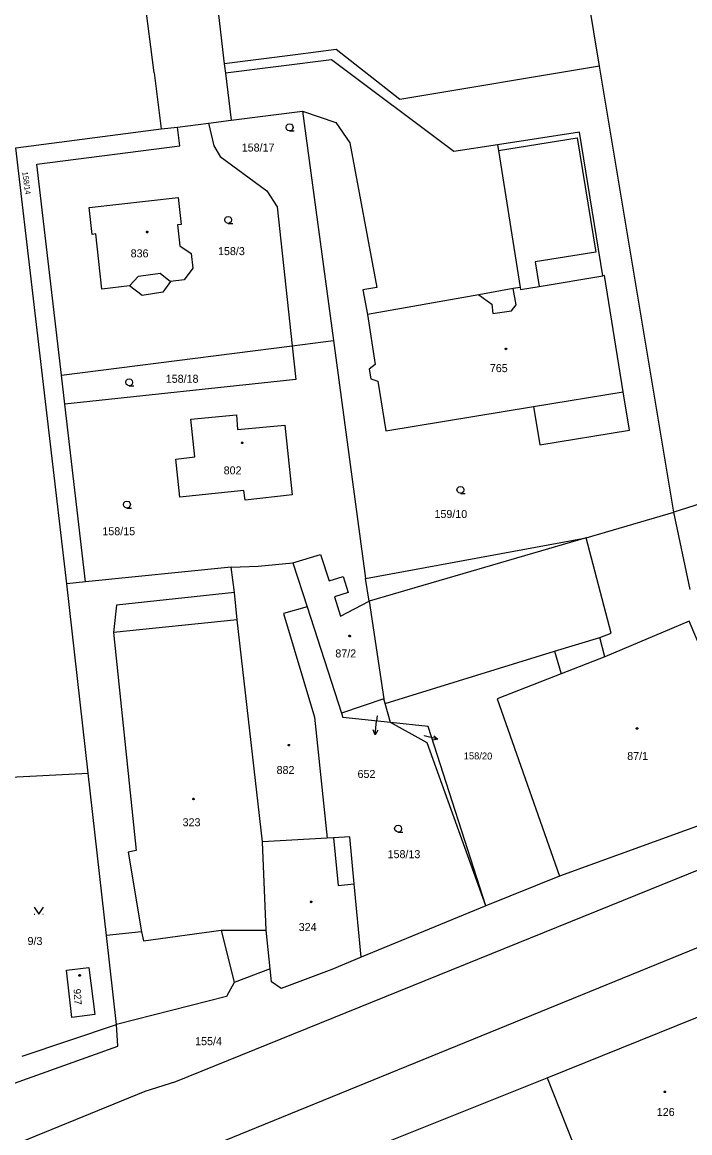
# Model space of a CAD drawing. Extents: x -757994 to -755874, y -1047691 to -1046119.
# Drawn here: x -757026.1 to -756955.2, y -1047017.6 to -1046899.6 of the extents above; entities that cross this region are included whole.
import ezdxf

# ---------------------------------------------------------------- set-up
doc = ezdxf.new("R2010")
doc.units = 0
doc.layers.add('katastrální mapa', color=7, linetype='Continuous')

msp = doc.modelspace()

# ---------------------------------------------------------------- linework, layer by layer
at = {"layer": 'katastrální mapa'}
for p, q in [((-757012.11, -1046905.01), (-757015.61, -1046877.73)), ((-757006.68, -1046886.48), (-757004.67, -1046904.05)), ((-756964.8, -1046904.31), (-756966.32, -1046895.21)), ((-756992.77, -1046902.53), (-756997.08, -1046903.08)), ((-756986.01, -1046907.85), (-756992.77, -1046902.53)), ((-756997.08, -1046903.08), (-757004.67, -1046904.05)), ((-756993.28, -1046903.61), (-757004.54, -1046905.04)), ((-756980.26, -1046913.34), (-756993.28, -1046903.61)), ((-757012.11, -1046905.01), (-757011.35, -1046910.96)), ((-757004.67, -1046904.05), (-757004.54, -1046905.04)), ((-757004.54, -1046905.04), (-757003.91, -1046910.03)), ((-756964.8, -1046904.31), (-756986.01, -1046907.85)), ((-756956.91, -1046951.66), (-756964.8, -1046904.31)), ((-757003.91, -1046910.03), (-756996.35, -1046909.09)), ((-756996.35, -1046909.09), (-756993.06, -1046933.42)), ((-756996.35, -1046909.09), (-756992.79, -1046910.27)), ((-757011.35, -1046910.96), (-757009.63, -1046910.78)), ((-757009.63, -1046910.78), (-757006.32, -1046910.35)), ((-757009.37, -1046912.76), (-757009.63, -1046910.78)), ((-757006.32, -1046910.35), (-757003.91, -1046910.03)), ((-756992.79, -1046910.27), (-756991.31, -1046912.43)), ((-757026.81, -1046912.96), (-757011.35, -1046910.96)), ((-756966.93, -1046911.3), (-756975.62, -1046912.66)), ((-756975.52, -1046913.25), (-756967.16, -1046911.91)), ((-756967.16, -1046911.91), (-756965.2, -1046924.04)), ((-756964.45, -1046926.56), (-756966.93, -1046911.3)), ((-757021.37, -1046959.29), (-757026.81, -1046912.96)), ((-757024.57, -1046914.69), (-757009.37, -1046912.76)), ((-756991.31, -1046912.43), (-756988.47, -1046927.79)), ((-756975.62, -1046912.66), (-756980.26, -1046913.34)), ((-756975.62, -1046912.66), (-756975.52, -1046913.25)), ((-756975.52, -1046913.25), (-756973.22, -1046927.79)), ((-757021.95, -1046937.1), (-757024.57, -1046914.69)), ((-757019.02, -1046919.32), (-757009.54, -1046918.25)), ((-757009.54, -1046918.25), (-757009.23, -1046921.11)), ((-757018.7, -1046922.16), (-757019.02, -1046919.32)), ((-757009.23, -1046921.11), (-757009.64, -1046921.15)), ((-757009.64, -1046921.15), (-757009.39, -1046923.37)), ((-757018.31, -1046922.11), (-757018.7, -1046922.16)), ((-757017.65, -1046927.96), (-757018.31, -1046922.11)), ((-757009.39, -1046923.37), (-757008.16, -1046924.19)), ((-757008.16, -1046924.19), (-757007.99, -1046925.75)), ((-756965.2, -1046924.04), (-756971.63, -1046925.07)), ((-756971.63, -1046925.07), (-756971.21, -1046927.69)), ((-757013.76, -1046926.58), (-757011.46, -1046926.28)), ((-757011.46, -1046926.28), (-757010.38, -1046927.15)), ((-757007.99, -1046925.75), (-757008.92, -1046926.97)), ((-757014.71, -1046927.63), (-757013.76, -1046926.58)), ((-757010.38, -1046927.15), (-757011.19, -1046928.3)), ((-757008.92, -1046926.97), (-757010.38, -1046927.15)), ((-756971.21, -1046927.69), (-756964.45, -1046926.56)), ((-756964.26, -1046926.53), (-756964.45, -1046926.56)), ((-756962.29, -1046938.89), (-756964.26, -1046926.53)), ((-757014.71, -1046927.63), (-757017.65, -1046927.96)), ((-757013.36, -1046928.64), (-757014.71, -1046927.63)), ((-757011.19, -1046928.3), (-757013.36, -1046928.64)), ((-756988.47, -1046927.79), (-756989.94, -1046928.06)), ((-756989.94, -1046928.06), (-756989.46, -1046930.68)), ((-756977.61, -1046928.57), (-756989.46, -1046930.68)), ((-756973.97, -1046927.92), (-756977.61, -1046928.57)), ((-756977.61, -1046928.57), (-756976.24, -1046929.58)), ((-756973.22, -1046927.79), (-756973.97, -1046927.92)), ((-756973.66, -1046929.64), (-756973.97, -1046927.92)), ((-756973.22, -1046927.79), (-756973.19, -1046928.01)), ((-756973.19, -1046928.01), (-756971.21, -1046927.69)), ((-756976.24, -1046929.58), (-756976.12, -1046930.55)), ((-756974.14, -1046930.27), (-756973.66, -1046929.64)), ((-756989.46, -1046930.68), (-756988.62, -1046935.99)), ((-756976.12, -1046930.55), (-756974.14, -1046930.27)), ((-757021.95, -1046937.1), (-756997.43, -1046933.98)), ((-756997.43, -1046933.98), (-756993.06, -1046933.42)), ((-756993.06, -1046933.42), (-756989.65, -1046958.69)), ((-756988.62, -1046935.99), (-756989.26, -1046936.46)), ((-756989.26, -1046936.46), (-756989.1, -1046937.5)), ((-757021.59, -1046940.18), (-757021.95, -1046937.1)), ((-756989.1, -1046937.5), (-756988.34, -1046937.74)), ((-756988.34, -1046937.74), (-756987.51, -1046943.03)), ((-756971.81, -1046940.45), (-756962.29, -1046938.89)), ((-756961.63, -1046942.94), (-756962.29, -1046938.89)), ((-757019.38, -1046959.06), (-757021.59, -1046940.18)), ((-757008.22, -1046941.77), (-757003.37, -1046941.32)), ((-757003.37, -1046941.32), (-757003.25, -1046942.88)), ((-756987.51, -1046943.03), (-756971.81, -1046940.45)), ((-756971.81, -1046940.45), (-756971.15, -1046944.5)), ((-757007.77, -1046945.8), (-757008.22, -1046941.77)), ((-757003.25, -1046942.88), (-756998.23, -1046942.42)), ((-756998.23, -1046942.42), (-756997.46, -1046949.82)), ((-756971.15, -1046944.5), (-756961.63, -1046942.94)), ((-757009.81, -1046946.03), (-757007.77, -1046945.8)), ((-757009.36, -1046950.08), (-757009.81, -1046946.03)), ((-757002.58, -1046949.36), (-757009.36, -1046950.08)), ((-757002.44, -1046950.37), (-757002.58, -1046949.36)), ((-756997.46, -1046949.82), (-757002.44, -1046950.37)), ((-756947.74, -1046948.73), (-756956.91, -1046951.66)), ((-756966.23, -1046954.38), (-756956.91, -1046951.66)), ((-756955.16, -1046959.89), (-756956.91, -1046951.66)), ((-756989.65, -1046958.69), (-756966.23, -1046954.38)), ((-756966.23, -1046954.38), (-756989.27, -1046961.11)), ((-756963.55, -1046964.51), (-756966.23, -1046954.38)), ((-756997.37, -1046957.06), (-756994.44, -1046956.17)), ((-756994.44, -1046956.17), (-756993.53, -1046958.96)), ((-757003.93, -1046957.5), (-757019.38, -1046959.06)), ((-757003.93, -1046957.5), (-757001.05, -1046957.38)), ((-757003.56, -1046960.2), (-757003.93, -1046957.5)), ((-757001.05, -1046957.38), (-756997.37, -1046957.06)), ((-756997.37, -1046957.06), (-756995.86, -1046961.72)), ((-757019.38, -1046959.06), (-757021.37, -1046959.29)), ((-757019.1, -1046979.37), (-757021.37, -1046959.29)), ((-756993.53, -1046958.96), (-756992.04, -1046958.48)), ((-756992.04, -1046958.48), (-756991.48, -1046960.19)), ((-756989.27, -1046961.11), (-756989.65, -1046958.69)), ((-757003.56, -1046960.2), (-757016.09, -1046961.55)), ((-757003.29, -1046963.08), (-757003.56, -1046960.2)), ((-756991.48, -1046960.19), (-756992.96, -1046960.67)), ((-757016.09, -1046961.55), (-757016.41, -1046964.45)), ((-756992.96, -1046960.67), (-756992.3, -1046962.72)), ((-756992.3, -1046962.72), (-756989.27, -1046961.11)), ((-756989.27, -1046961.11), (-756987.7, -1046971.47)), ((-756995.86, -1046961.72), (-756992.21, -1046973.01)), ((-757003.29, -1046963.08), (-757016.41, -1046964.45)), ((-757000.58, -1046986.69), (-757003.29, -1046963.08)), ((-756955.27, -1046963.25), (-756964.25, -1046967.03)), ((-756952.55, -1046969.7), (-756955.27, -1046963.25)), ((-757016.41, -1046964.45), (-757014.02, -1046987.61)), ((-756969.58, -1046966.41), (-756964.78, -1046964.96)), ((-756964.78, -1046964.96), (-756963.55, -1046964.51)), ((-756964.25, -1046967.03), (-756964.78, -1046964.96)), ((-756984.12, -1046970.91), (-756969.58, -1046966.41)), ((-756969.58, -1046966.41), (-756968.88, -1046968.82)), ((-756964.25, -1046967.03), (-756968.88, -1046968.82)), ((-756968.88, -1046968.82), (-756975.67, -1046971.48)), ((-756987.56, -1046971.98), (-756984.12, -1046970.91)), ((-756987.7, -1046971.47), (-756992.21, -1046973.01)), ((-756987.56, -1046971.98), (-756987.7, -1046971.47)), ((-756987, -1046974.01), (-756987.56, -1046971.98)), ((-756975.67, -1046971.48), (-756969.06, -1046990.33)), ((-756992.21, -1046973.01), (-756992.06, -1046973.47)), ((-756988.43, -1046973.28), (-756988.48, -1046973.81)), ((-756987, -1046974.01), (-756992.06, -1046973.47)), ((-756988.63, -1046975.3), (-756988.48, -1046973.81)), ((-756983.09, -1046976.15), (-756987, -1046974.01)), ((-756982.99, -1046974.43), (-756987, -1046974.01)), ((-756976.88, -1046993.48), (-756982.99, -1046974.43)), ((-756981.98, -1046975.76), (-756983.44, -1046975.43)), ((-756976.88, -1046993.48), (-756983.09, -1046976.15)), ((-757047.76, -1046980.89), (-757019.1, -1046979.37)), ((-757017.15, -1046996.62), (-757019.1, -1046979.37)), ((-756946.75, -1046982.23), (-756969.06, -1046990.33)), ((-757009.8, -1047012.13), (-756944.17, -1046985.53)), ((-756993.72, -1046986.3), (-757000.58, -1046986.69)), ((-756993.04, -1046986.26), (-756993.72, -1046986.3)), ((-756991.33, -1046986.16), (-756993.04, -1046986.26)), ((-756993.04, -1046986.26), (-756992.55, -1046991.31)), ((-756990.86, -1046991.14), (-756991.33, -1046986.16)), ((-757014.02, -1046987.61), (-757014.87, -1046987.77)), ((-757000.22, -1046996.07), (-757000.58, -1046986.69)), ((-757014.87, -1046987.77), (-757013.45, -1046996.22)), ((-756992.55, -1046991.31), (-756990.86, -1046991.14)), ((-756990.13, -1046998.94), (-756990.86, -1046991.14)), ((-756969.06, -1046990.33), (-756976.88, -1046993.48)), ((-756976.88, -1046993.48), (-756990.13, -1046998.94)), ((-757041.34, -1047033.35), (-756946.55, -1046994.7)), ((-757024.84, -1046994.37), (-757024.78, -1046994.37)), ((-757023.94, -1046994.37), (-757023.89, -1046994.37)), ((-757013.45, -1046996.22), (-757017.15, -1046996.62)), ((-757016.09, -1047006.09), (-757017.15, -1046996.62)), ((-757013.45, -1046996.22), (-757013.22, -1046997.2)), ((-757013.22, -1046997.2), (-757005, -1046996.05)), ((-757005, -1046996.05), (-757000.22, -1046996.07)), ((-757005, -1046996.05), (-757003.62, -1047001.61)), ((-756999.79, -1047000.18), (-757000.22, -1046996.07)), ((-756990.13, -1046998.94), (-756993.25, -1047000.22)), ((-757021.42, -1047000.31), (-757019.04, -1047000.01)), ((-757020.85, -1047005.32), (-757021.42, -1047000.31)), ((-757019.04, -1047000.01), (-757018.39, -1047005)), ((-756999.79, -1047000.18), (-757003.62, -1047001.61)), ((-756999.65, -1047001.55), (-756999.79, -1047000.18)), ((-756993.25, -1047000.22), (-756998.61, -1047002.25)), ((-757003.62, -1047001.61), (-757004.41, -1047003.09)), ((-756998.61, -1047002.25), (-756999.65, -1047001.55)), ((-757004.41, -1047003.09), (-757016.09, -1047006.09)), ((-757018.39, -1047005), (-757020.85, -1047005.32)), ((-756970.36, -1047011.74), (-756951.54, -1047004.15)), ((-757026.12, -1047009.45), (-757016.09, -1047006.09)), ((-757015.96, -1047008.38), (-757016.09, -1047006.09)), ((-757027.44, -1047012.49), (-757015.96, -1047008.38)), ((-757013.07, -1047013.16), (-757009.8, -1047012.13)), ((-757009.13, -1047027.2), (-756970.36, -1047011.74)), ((-756970.36, -1047011.74), (-756963.81, -1047028.33)), ((-757049.08, -1047027.84), (-757013.07, -1047013.16))]:
    msp.add_line(p, q, dxfattribs=at)
for points in [[(-757006.32, -1046910.35), (-757005.77, -1046912.76), (-757005.09, -1046913.89), (-757000.15, -1046917.53), (-756999.05, -1046919.25), (-756997.43, -1046933.98)], [(-756997.71, -1046911.16), (-756997.9, -1046911.11), (-756998.03, -1046910.98), (-756998.09, -1046910.79), (-756998.03, -1046910.61), (-756997.9, -1046910.47), (-756997.72, -1046910.42), (-756997.53, -1046910.47), (-756997.4, -1046910.61), (-756997.35, -1046910.8), (-756997.4, -1046910.99), (-756997.53, -1046911.12), (-756997.72, -1046911.17), (-756997.22, -1046911.17)], [(-757004.24, -1046920.99), (-757004.43, -1046920.94), (-757004.57, -1046920.8), (-757004.61, -1046920.62), (-757004.57, -1046920.44), (-757004.43, -1046920.3), (-757004.24, -1046920.25), (-757004.06, -1046920.3), (-757003.93, -1046920.44), (-757003.88, -1046920.62), (-757003.93, -1046920.82), (-757004.06, -1046920.95), (-757004.25, -1046921), (-757003.75, -1046921)], [(-756997.43, -1046933.98), (-756997.04, -1046937.58), (-757021.59, -1046940.18)], [(-757014.75, -1046938.24), (-757014.94, -1046938.19), (-757015.08, -1046938.05), (-757015.12, -1046937.87), (-757015.08, -1046937.69), (-757014.94, -1046937.55), (-757014.76, -1046937.5), (-757014.57, -1046937.55), (-757014.44, -1046937.69), (-757014.39, -1046937.88), (-757014.44, -1046938.07), (-757014.57, -1046938.2), (-757014.76, -1046938.25), (-757014.26, -1046938.25)], [(-756979.56, -1046949.66), (-756979.75, -1046949.61), (-756979.89, -1046949.48), (-756979.94, -1046949.29), (-756979.89, -1046949.11), (-756979.75, -1046948.97), (-756979.57, -1046948.92), (-756979.38, -1046948.97), (-756979.25, -1046949.11), (-756979.2, -1046949.3), (-756979.25, -1046949.49), (-756979.38, -1046949.62), (-756979.57, -1046949.67), (-756979.07, -1046949.67)], [(-757014.99, -1046951.22), (-757015.18, -1046951.17), (-757015.32, -1046951.03), (-757015.36, -1046950.85), (-757015.32, -1046950.67), (-757015.18, -1046950.53), (-757014.99, -1046950.48), (-757014.81, -1046950.53), (-757014.68, -1046950.67), (-757014.62, -1046950.86), (-757014.68, -1046951.04), (-757014.81, -1046951.18), (-757015, -1046951.23), (-757014.5, -1046951.23)], [(-756995.86, -1046961.72), (-756998.37, -1046962.42), (-756995.06, -1046973.45), (-756993.72, -1046986.3)], [(-756988.33, -1046974.83), (-756988.63, -1046975.3), (-756988.83, -1046974.78)], [(-756982.41, -1046975.41), (-756981.98, -1046975.76), (-756982.52, -1046975.89)], [(-756986.18, -1046985.64), (-756986.37, -1046985.59), (-756986.51, -1046985.46), (-756986.56, -1046985.27), (-756986.51, -1046985.09), (-756986.37, -1046984.95), (-756986.19, -1046984.9), (-756986, -1046984.95), (-756985.86, -1046985.09), (-756985.82, -1046985.28), (-756985.86, -1046985.47), (-756986, -1046985.6), (-756986.19, -1046985.65), (-756985.69, -1046985.65)], [(-757024.86, -1046993.62), (-757024.36, -1046994.37), (-757023.86, -1046993.62)]]:
    msp.add_lwpolyline(points, dxfattribs=at)
for points in [[(-757012.84, -1046921.83), (-757012.79, -1046921.84), (-757012.76, -1046921.88), (-757012.75, -1046921.91), (-757012.76, -1046921.96), (-757012.8, -1046921.99), (-757012.84, -1046922), (-757012.89, -1046921.98), (-757012.92, -1046921.95), (-757012.93, -1046921.91), (-757012.92, -1046921.87), (-757012.88, -1046921.83)], [(-756974.74, -1046934.23), (-756974.69, -1046934.24), (-756974.67, -1046934.29), (-756974.66, -1046934.32), (-756974.67, -1046934.37), (-756974.71, -1046934.4), (-756974.74, -1046934.41), (-756974.78, -1046934.39), (-756974.82, -1046934.36), (-756974.83, -1046934.32), (-756974.82, -1046934.27), (-756974.77, -1046934.24)], [(-757002.76, -1046944.21), (-757002.71, -1046944.22), (-757002.69, -1046944.26), (-757002.68, -1046944.29), (-757002.69, -1046944.34), (-757002.73, -1046944.37), (-757002.76, -1046944.38), (-757002.8, -1046944.36), (-757002.84, -1046944.33), (-757002.85, -1046944.29), (-757002.84, -1046944.25), (-757002.79, -1046944.21)], [(-756991.33, -1046964.73), (-756991.28, -1046964.74), (-756991.25, -1046964.78), (-756991.24, -1046964.81), (-756991.25, -1046964.86), (-756991.29, -1046964.89), (-756991.33, -1046964.9), (-756991.38, -1046964.88), (-756991.41, -1046964.85), (-756991.42, -1046964.81), (-756991.41, -1046964.77), (-756991.36, -1046964.73)], [(-756960.82, -1046974.54), (-756960.77, -1046974.55), (-756960.74, -1046974.6), (-756960.73, -1046974.63), (-756960.74, -1046974.68), (-756960.78, -1046974.71), (-756960.82, -1046974.72), (-756960.86, -1046974.7), (-756960.9, -1046974.67), (-756960.91, -1046974.63), (-756960.9, -1046974.59), (-756960.85, -1046974.55)], [(-756997.79, -1046976.32), (-756997.74, -1046976.33), (-756997.72, -1046976.37), (-756997.71, -1046976.4), (-756997.72, -1046976.45), (-756997.76, -1046976.48), (-756997.79, -1046976.49), (-756997.84, -1046976.47), (-756997.86, -1046976.44), (-756997.88, -1046976.4), (-756997.86, -1046976.36), (-756997.83, -1046976.32)], [(-757007.94, -1046982.03), (-757007.89, -1046982.04), (-757007.86, -1046982.09), (-757007.85, -1046982.12), (-757007.86, -1046982.17), (-757007.91, -1046982.2), (-757007.94, -1046982.21), (-757007.98, -1046982.19), (-757008.01, -1046982.16), (-757008.02, -1046982.12), (-757008.01, -1046982.08), (-757007.97, -1046982.04)], [(-756995.41, -1046992.97), (-756995.36, -1046992.98), (-756995.34, -1046993.02), (-756995.33, -1046993.05), (-756995.34, -1046993.1), (-756995.38, -1046993.13), (-756995.41, -1046993.14), (-756995.46, -1046993.12), (-756995.49, -1046993.09), (-756995.5, -1046993.05), (-756995.49, -1046993.01), (-756995.45, -1046992.97)], [(-757020.01, -1047000.77), (-757019.96, -1047000.78), (-757019.94, -1047000.83), (-757019.93, -1047000.86), (-757019.94, -1047000.91), (-757019.98, -1047000.94), (-757020.01, -1047000.95), (-757020.05, -1047000.93), (-757020.09, -1047000.9), (-757020.1, -1047000.86), (-757020.09, -1047000.82), (-757020.04, -1047000.78)], [(-756957.86, -1047013.14), (-756957.81, -1047013.15), (-756957.78, -1047013.19), (-756957.77, -1047013.22), (-756957.78, -1047013.26), (-756957.83, -1047013.3), (-756957.86, -1047013.3), (-756957.91, -1047013.29), (-756957.94, -1047013.26), (-756957.95, -1047013.22), (-756957.94, -1047013.18), (-756957.9, -1047013.14)]]:
    msp.add_lwpolyline(points, close=True, dxfattribs=at)

# ---------------------------------------------------------------- texts
for s, height, p in [('158/17', 0.85, (-757002.8, -1046913.36)), ('836', 0.85, (-757014.6, -1046924.6)), ('158/3', 0.85, (-757005.32, -1046924.36)), ('765', 0.85, (-756976.45, -1046936.79)), ('158/18', 0.85, (-757010.87, -1046937.92)), ('802', 0.85, (-757004.72, -1046947.65)), ('159/10', 0.85, (-756982.33, -1046952.28)), ('158/15', 0.85, (-757017.6, -1046954.11)), ('87/2', 0.85, (-756992.86, -1046967.09)), ('652', 0.05, (-756988.49, -1046973.28)), ('158/20', 0.05, (-756983.56, -1046975.43)), ('87/1', 0.85, (-756961.86, -1046977.98)), ('882', 0.85, (-756999.1, -1046979.47)), ('652', 0.85, (-756990.5, -1046979.89)), ('323', 0.85, (-757009.08, -1046985.02)), ('158/13', 0.85, (-756987.31, -1046988.41)), ('324', 0.85, (-756996.75, -1046996.15)), ('9/3', 0.85, (-757025.55, -1046997.63)), ('155/4', 0.85, (-757007.75, -1047008.27)), ('126', 0.85, (-756958.72, -1047015.79))]:
    msp.add_text(s, height=height, dxfattribs=at).set_placement(p)
for s, height, rotation, p in [('158/14', 0.595, 277.9418, (-757026.12, -1046915.54)), ('158/20', 0.74, 359.531, (-756979.22, -1046977.91)), ('927', 0.77, 273.4155, (-757020.67, -1047002.3))]:
    msp.add_text(s, height=height, rotation=rotation, dxfattribs=at).set_placement(p)

doc.saveas('drawing.dxf')
